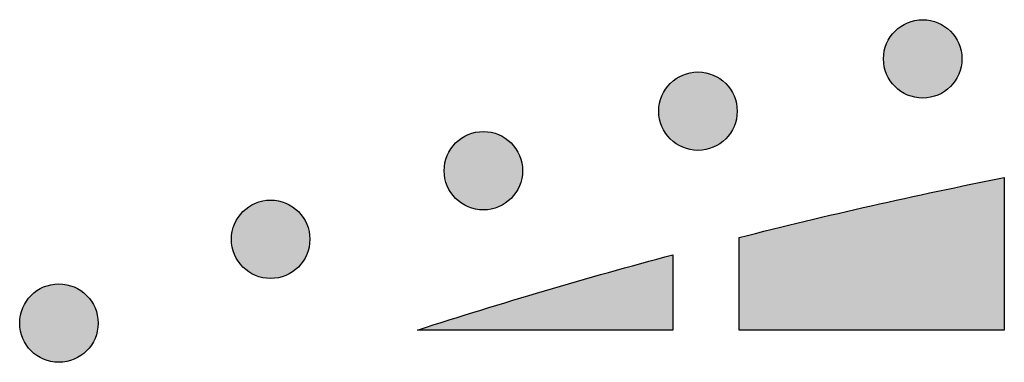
# Model space of a CAD drawing. Header units: millimetres. Extents: x -3873 to -97, y 912 to 4165.
# Tile 641 of 656: x -434 to -389, y 4144 to 4159. Entities that reach past the tile are written whole.
import ezdxf

# ---------------------------------------------------------------- set-up
doc = ezdxf.new("R2010")
doc.units = ezdxf.units.MM
doc.layers.add('pattern', color=7, linetype='Continuous', true_color=0x000000)

msp = doc.modelspace()

# ---------------------------------------------------------------- hatches: boundary and pattern name
at = {"layer": 'pattern'}
for points in [[(-391.676, 4158.705), (-391.704, 4158.732), (-391.733, 4158.759), (-391.763, 4158.786), (-391.794, 4158.812), (-391.825, 4158.838), (-391.858, 4158.863), (-391.891, 4158.888), (-391.925, 4158.912), (-391.96, 4158.935), (-391.996, 4158.958), (-392.032, 4158.98), (-392.069, 4159.001), (-392.107, 4159.022), (-392.146, 4159.042), (-392.186, 4159.06), (-392.226, 4159.078), (-392.266, 4159.095), (-392.308, 4159.111), (-392.35, 4159.127), (-392.392, 4159.141), (-392.435, 4159.154), (-392.479, 4159.166), (-392.523, 4159.177), (-392.567, 4159.187), (-392.612, 4159.195), (-392.656, 4159.203), (-392.702, 4159.209), (-392.747, 4159.215), (-392.793, 4159.219), (-392.839, 4159.222), (-392.885, 4159.224), (-392.93, 4159.224), (-392.976, 4159.224), (-393.022, 4159.222), (-393.068, 4159.219), (-393.114, 4159.215), (-393.159, 4159.209), (-393.204, 4159.203), (-393.249, 4159.195), (-393.294, 4159.187), (-393.338, 4159.177), (-393.382, 4159.166), (-393.426, 4159.154), (-393.469, 4159.141), (-393.511, 4159.127), (-393.553, 4159.111), (-393.594, 4159.095), (-393.635, 4159.078), (-393.675, 4159.06), (-393.715, 4159.042), (-393.753, 4159.022), (-393.791, 4159.001), (-393.829, 4158.98), (-393.865, 4158.958), (-393.901, 4158.935), (-393.936, 4158.912), (-393.97, 4158.888), (-394.003, 4158.863), (-394.036, 4158.838), (-394.067, 4158.812), (-394.098, 4158.786), (-394.128, 4158.759), (-394.157, 4158.732), (-394.185, 4158.705), (-394.213, 4158.676), (-394.24, 4158.647), (-394.266, 4158.618), (-394.293, 4158.587), (-394.318, 4158.555), (-394.344, 4158.523), (-394.368, 4158.489), (-394.392, 4158.455), (-394.416, 4158.42), (-394.439, 4158.385), (-394.461, 4158.348), (-394.482, 4158.311), (-394.502, 4158.273), (-394.522, 4158.234), (-394.541, 4158.195), (-394.559, 4158.155), (-394.576, 4158.114), (-394.592, 4158.073), (-394.607, 4158.031), (-394.621, 4157.988), (-394.634, 4157.945), (-394.646, 4157.902), (-394.657, 4157.858), (-394.667, 4157.814), (-394.676, 4157.769), (-394.683, 4157.724), (-394.69, 4157.679), (-394.695, 4157.633), (-394.699, 4157.588), (-394.702, 4157.542), (-394.704, 4157.496), (-394.705, 4157.45), (-394.704, 4157.404), (-394.702, 4157.358), (-394.699, 4157.312), (-394.695, 4157.267), (-394.69, 4157.221), (-394.683, 4157.176), (-394.676, 4157.131), (-394.667, 4157.086), (-394.657, 4157.042), (-394.646, 4156.998), (-394.634, 4156.955), (-394.621, 4156.912), (-394.607, 4156.869), (-394.592, 4156.827), (-394.576, 4156.786), (-394.559, 4156.745), (-394.541, 4156.705), (-394.522, 4156.666), (-394.502, 4156.627), (-394.482, 4156.589), (-394.461, 4156.552), (-394.439, 4156.515), (-394.416, 4156.48), (-394.392, 4156.445), (-394.368, 4156.41), (-394.344, 4156.377), (-394.318, 4156.345), (-394.293, 4156.313), (-394.266, 4156.282), (-394.24, 4156.253), (-394.213, 4156.224), (-394.185, 4156.195), (-394.157, 4156.168), (-394.128, 4156.141), (-394.098, 4156.114), (-394.067, 4156.088), (-394.036, 4156.062), (-394.003, 4156.037), (-393.97, 4156.012), (-393.936, 4155.988), (-393.901, 4155.965), (-393.865, 4155.942), (-393.829, 4155.92), (-393.791, 4155.899), (-393.753, 4155.878), (-393.715, 4155.858), (-393.675, 4155.84), (-393.635, 4155.822), (-393.594, 4155.805), (-393.553, 4155.789), (-393.511, 4155.773), (-393.469, 4155.759), (-393.426, 4155.746), (-393.382, 4155.734), (-393.338, 4155.723), (-393.294, 4155.713), (-393.249, 4155.705), (-393.204, 4155.697), (-393.159, 4155.69), (-393.114, 4155.685), (-393.068, 4155.681), (-393.022, 4155.678), (-392.976, 4155.676), (-392.93, 4155.676), (-392.885, 4155.676), (-392.839, 4155.678), (-392.793, 4155.681), (-392.747, 4155.685), (-392.702, 4155.69), (-392.656, 4155.697), (-392.612, 4155.705), (-392.567, 4155.713), (-392.523, 4155.723), (-392.479, 4155.734), (-392.435, 4155.746), (-392.392, 4155.759), (-392.35, 4155.773), (-392.308, 4155.789), (-392.266, 4155.805), (-392.226, 4155.822), (-392.186, 4155.84), (-392.146, 4155.858), (-392.107, 4155.878), (-392.069, 4155.899), (-392.032, 4155.92), (-391.996, 4155.942), (-391.96, 4155.965), (-391.925, 4155.988), (-391.891, 4156.012), (-391.858, 4156.037), (-391.825, 4156.062), (-391.794, 4156.088), (-391.763, 4156.114), (-391.733, 4156.141), (-391.704, 4156.168), (-391.676, 4156.195), (-391.648, 4156.224), (-391.621, 4156.253), (-391.594, 4156.282), (-391.568, 4156.313), (-391.542, 4156.345), (-391.517, 4156.377), (-391.493, 4156.41), (-391.468, 4156.445), (-391.445, 4156.48), (-391.422, 4156.515), (-391.4, 4156.552), (-391.379, 4156.589), (-391.359, 4156.627), (-391.339, 4156.666), (-391.32, 4156.705), (-391.302, 4156.745), (-391.285, 4156.786), (-391.269, 4156.827), (-391.254, 4156.869), (-391.24, 4156.912), (-391.227, 4156.955), (-391.215, 4156.998), (-391.204, 4157.042), (-391.194, 4157.086), (-391.185, 4157.131), (-391.177, 4157.176), (-391.171, 4157.221), (-391.166, 4157.267), (-391.161, 4157.312), (-391.159, 4157.358), (-391.157, 4157.404), (-391.156, 4157.45), (-391.157, 4157.496), (-391.159, 4157.542), (-391.161, 4157.588), (-391.166, 4157.633), (-391.171, 4157.679), (-391.177, 4157.724), (-391.185, 4157.769), (-391.194, 4157.814), (-391.204, 4157.858), (-391.215, 4157.902), (-391.227, 4157.945), (-391.24, 4157.988), (-391.254, 4158.031), (-391.269, 4158.073), (-391.285, 4158.114), (-391.302, 4158.155), (-391.32, 4158.195), (-391.339, 4158.234), (-391.359, 4158.273), (-391.379, 4158.311), (-391.4, 4158.348), (-391.422, 4158.385), (-391.445, 4158.42), (-391.468, 4158.455), (-391.493, 4158.489), (-391.517, 4158.523), (-391.542, 4158.555), (-391.568, 4158.587), (-391.594, 4158.618), (-391.621, 4158.647), (-391.648, 4158.676)], [(-401.845, 4156.338), (-401.873, 4156.366), (-401.902, 4156.393), (-401.932, 4156.42), (-401.962, 4156.446), (-401.994, 4156.472), (-402.026, 4156.497), (-402.06, 4156.522), (-402.094, 4156.546), (-402.129, 4156.569), (-402.164, 4156.592), (-402.201, 4156.614), (-402.238, 4156.635), (-402.276, 4156.656), (-402.315, 4156.675), (-402.354, 4156.694), (-402.394, 4156.712), (-402.435, 4156.729), (-402.477, 4156.745), (-402.518, 4156.76), (-402.561, 4156.774), (-402.604, 4156.787), (-402.647, 4156.799), (-402.691, 4156.81), (-402.736, 4156.82), (-402.78, 4156.829), (-402.825, 4156.837), (-402.87, 4156.843), (-402.916, 4156.848), (-402.962, 4156.853), (-403.007, 4156.856), (-403.053, 4156.857), (-403.099, 4156.858), (-403.145, 4156.857), (-403.191, 4156.856), (-403.237, 4156.853), (-403.282, 4156.848), (-403.328, 4156.843), (-403.373, 4156.837), (-403.418, 4156.829), (-403.463, 4156.82), (-403.507, 4156.81), (-403.551, 4156.799), (-403.594, 4156.787), (-403.637, 4156.774), (-403.68, 4156.76), (-403.722, 4156.745), (-403.763, 4156.729), (-403.804, 4156.712), (-403.844, 4156.694), (-403.883, 4156.675), (-403.922, 4156.656), (-403.96, 4156.635), (-403.997, 4156.614), (-404.034, 4156.592), (-404.07, 4156.569), (-404.105, 4156.546), (-404.139, 4156.522), (-404.172, 4156.497), (-404.204, 4156.472), (-404.236, 4156.446), (-404.267, 4156.42), (-404.297, 4156.393), (-404.326, 4156.366), (-404.354, 4156.338), (-404.381, 4156.31), (-404.408, 4156.281), (-404.435, 4156.251), (-404.461, 4156.22), (-404.487, 4156.189), (-404.512, 4156.156), (-404.537, 4156.123), (-404.561, 4156.089), (-404.585, 4156.054), (-404.607, 4156.018), (-404.629, 4155.982), (-404.651, 4155.945), (-404.671, 4155.907), (-404.691, 4155.868), (-404.71, 4155.828), (-404.727, 4155.788), (-404.745, 4155.748), (-404.761, 4155.706), (-404.776, 4155.664), (-404.79, 4155.622), (-404.803, 4155.579), (-404.815, 4155.535), (-404.826, 4155.492), (-404.836, 4155.447), (-404.845, 4155.403), (-404.852, 4155.358), (-404.859, 4155.312), (-404.864, 4155.267), (-404.868, 4155.221), (-404.871, 4155.175), (-404.873, 4155.13), (-404.873, 4155.084), (-404.873, 4155.038), (-404.871, 4154.992), (-404.868, 4154.946), (-404.864, 4154.9), (-404.859, 4154.855), (-404.852, 4154.81), (-404.845, 4154.765), (-404.836, 4154.72), (-404.826, 4154.676), (-404.815, 4154.632), (-404.803, 4154.588), (-404.79, 4154.545), (-404.776, 4154.503), (-404.761, 4154.461), (-404.745, 4154.42), (-404.727, 4154.379), (-404.71, 4154.339), (-404.691, 4154.299), (-404.671, 4154.261), (-404.651, 4154.223), (-404.629, 4154.185), (-404.607, 4154.149), (-404.585, 4154.113), (-404.561, 4154.078), (-404.537, 4154.044), (-404.512, 4154.011), (-404.487, 4153.978), (-404.461, 4153.947), (-404.435, 4153.916), (-404.408, 4153.886), (-404.381, 4153.857), (-404.354, 4153.829), (-404.326, 4153.801), (-404.297, 4153.774), (-404.267, 4153.748), (-404.236, 4153.721), (-404.204, 4153.696), (-404.172, 4153.67), (-404.139, 4153.646), (-404.105, 4153.622), (-404.07, 4153.598), (-404.034, 4153.576), (-403.997, 4153.554), (-403.96, 4153.532), (-403.922, 4153.512), (-403.883, 4153.492), (-403.844, 4153.473), (-403.804, 4153.455), (-403.763, 4153.438), (-403.722, 4153.422), (-403.68, 4153.407), (-403.637, 4153.393), (-403.594, 4153.38), (-403.551, 4153.368), (-403.507, 4153.357), (-403.463, 4153.347), (-403.418, 4153.338), (-403.373, 4153.331), (-403.328, 4153.324), (-403.282, 4153.319), (-403.237, 4153.315), (-403.191, 4153.312), (-403.145, 4153.31), (-403.099, 4153.309), (-403.053, 4153.31), (-403.007, 4153.312), (-402.962, 4153.315), (-402.916, 4153.319), (-402.87, 4153.324), (-402.825, 4153.331), (-402.78, 4153.338), (-402.736, 4153.347), (-402.691, 4153.357), (-402.647, 4153.368), (-402.604, 4153.38), (-402.561, 4153.393), (-402.518, 4153.407), (-402.477, 4153.422), (-402.435, 4153.438), (-402.394, 4153.455), (-402.354, 4153.473), (-402.315, 4153.492), (-402.276, 4153.512), (-402.238, 4153.532), (-402.201, 4153.554), (-402.164, 4153.576), (-402.129, 4153.598), (-402.094, 4153.622), (-402.06, 4153.646), (-402.026, 4153.67), (-401.994, 4153.696), (-401.962, 4153.721), (-401.932, 4153.748), (-401.902, 4153.774), (-401.873, 4153.801), (-401.845, 4153.829), (-401.817, 4153.857), (-401.79, 4153.886), (-401.763, 4153.916), (-401.737, 4153.947), (-401.711, 4153.978), (-401.686, 4154.011), (-401.661, 4154.044), (-401.637, 4154.078), (-401.614, 4154.113), (-401.591, 4154.149), (-401.569, 4154.185), (-401.548, 4154.223), (-401.527, 4154.261), (-401.508, 4154.299), (-401.489, 4154.339), (-401.471, 4154.379), (-401.454, 4154.42), (-401.438, 4154.461), (-401.423, 4154.503), (-401.408, 4154.545), (-401.395, 4154.588), (-401.383, 4154.632), (-401.372, 4154.676), (-401.362, 4154.72), (-401.354, 4154.765), (-401.346, 4154.81), (-401.34, 4154.855), (-401.334, 4154.9), (-401.33, 4154.946), (-401.327, 4154.992), (-401.325, 4155.038), (-401.325, 4155.084), (-401.325, 4155.13), (-401.327, 4155.175), (-401.33, 4155.221), (-401.334, 4155.267), (-401.34, 4155.312), (-401.346, 4155.358), (-401.354, 4155.403), (-401.362, 4155.447), (-401.372, 4155.492), (-401.383, 4155.535), (-401.395, 4155.579), (-401.408, 4155.622), (-401.423, 4155.664), (-401.438, 4155.706), (-401.454, 4155.748), (-401.471, 4155.788), (-401.489, 4155.828), (-401.508, 4155.868), (-401.527, 4155.907), (-401.548, 4155.945), (-401.569, 4155.982), (-401.591, 4156.018), (-401.614, 4156.054), (-401.637, 4156.089), (-401.661, 4156.123), (-401.686, 4156.156), (-401.711, 4156.189), (-401.737, 4156.22), (-401.763, 4156.251), (-401.79, 4156.281), (-401.817, 4156.31)], [(-411.557, 4153.643), (-411.585, 4153.671), (-411.614, 4153.698), (-411.644, 4153.725), (-411.675, 4153.751), (-411.706, 4153.777), (-411.739, 4153.802), (-411.772, 4153.827), (-411.806, 4153.851), (-411.841, 4153.874), (-411.877, 4153.897), (-411.913, 4153.919), (-411.95, 4153.94), (-411.988, 4153.961), (-412.027, 4153.98), (-412.067, 4153.999), (-412.107, 4154.017), (-412.147, 4154.034), (-412.189, 4154.05), (-412.231, 4154.065), (-412.273, 4154.079), (-412.316, 4154.092), (-412.36, 4154.104), (-412.404, 4154.115), (-412.448, 4154.125), (-412.493, 4154.134), (-412.537, 4154.142), (-412.583, 4154.148), (-412.628, 4154.153), (-412.674, 4154.158), (-412.72, 4154.161), (-412.766, 4154.162), (-412.811, 4154.163), (-412.857, 4154.162), (-412.903, 4154.161), (-412.949, 4154.158), (-412.995, 4154.153), (-413.04, 4154.148), (-413.085, 4154.142), (-413.13, 4154.134), (-413.175, 4154.125), (-413.219, 4154.115), (-413.263, 4154.104), (-413.307, 4154.092), (-413.35, 4154.079), (-413.392, 4154.065), (-413.434, 4154.05), (-413.475, 4154.034), (-413.516, 4154.017), (-413.556, 4153.999), (-413.596, 4153.98), (-413.634, 4153.961), (-413.672, 4153.94), (-413.71, 4153.919), (-413.746, 4153.897), (-413.782, 4153.874), (-413.817, 4153.851), (-413.851, 4153.827), (-413.884, 4153.802), (-413.917, 4153.777), (-413.948, 4153.751), (-413.979, 4153.725), (-414.009, 4153.698), (-414.038, 4153.671), (-414.066, 4153.643), (-414.094, 4153.615), (-414.121, 4153.586), (-414.147, 4153.556), (-414.174, 4153.525), (-414.199, 4153.494), (-414.225, 4153.461), (-414.249, 4153.428), (-414.273, 4153.394), (-414.297, 4153.359), (-414.32, 4153.323), (-414.342, 4153.287), (-414.363, 4153.25), (-414.383, 4153.212), (-414.403, 4153.173), (-414.422, 4153.133), (-414.44, 4153.093), (-414.457, 4153.053), (-414.473, 4153.011), (-414.488, 4152.969), (-414.502, 4152.927), (-414.515, 4152.884), (-414.527, 4152.84), (-414.538, 4152.797), (-414.548, 4152.752), (-414.557, 4152.708), (-414.564, 4152.663), (-414.571, 4152.617), (-414.576, 4152.572), (-414.58, 4152.526), (-414.583, 4152.48), (-414.585, 4152.435), (-414.586, 4152.389), (-414.585, 4152.343), (-414.583, 4152.297), (-414.58, 4152.251), (-414.576, 4152.205), (-414.571, 4152.16), (-414.564, 4152.115), (-414.557, 4152.07), (-414.548, 4152.025), (-414.538, 4151.981), (-414.527, 4151.937), (-414.515, 4151.893), (-414.502, 4151.85), (-414.488, 4151.808), (-414.473, 4151.766), (-414.457, 4151.725), (-414.44, 4151.684), (-414.422, 4151.644), (-414.403, 4151.604), (-414.383, 4151.566), (-414.363, 4151.528), (-414.342, 4151.49), (-414.32, 4151.454), (-414.297, 4151.418), (-414.273, 4151.383), (-414.249, 4151.349), (-414.225, 4151.316), (-414.199, 4151.283), (-414.174, 4151.252), (-414.147, 4151.221), (-414.121, 4151.191), (-414.094, 4151.162), (-414.066, 4151.134), (-414.038, 4151.106), (-414.009, 4151.079), (-413.979, 4151.053), (-413.948, 4151.026), (-413.917, 4151.001), (-413.884, 4150.975), (-413.851, 4150.951), (-413.817, 4150.927), (-413.782, 4150.903), (-413.746, 4150.881), (-413.71, 4150.859), (-413.672, 4150.837), (-413.634, 4150.817), (-413.596, 4150.797), (-413.556, 4150.778), (-413.516, 4150.76), (-413.475, 4150.743), (-413.434, 4150.727), (-413.392, 4150.712), (-413.35, 4150.698), (-413.307, 4150.685), (-413.263, 4150.673), (-413.219, 4150.662), (-413.175, 4150.652), (-413.13, 4150.643), (-413.085, 4150.636), (-413.04, 4150.629), (-412.995, 4150.624), (-412.949, 4150.62), (-412.903, 4150.617), (-412.857, 4150.615), (-412.811, 4150.614), (-412.766, 4150.615), (-412.72, 4150.617), (-412.674, 4150.62), (-412.628, 4150.624), (-412.583, 4150.629), (-412.537, 4150.636), (-412.493, 4150.643), (-412.448, 4150.652), (-412.404, 4150.662), (-412.36, 4150.673), (-412.316, 4150.685), (-412.273, 4150.698), (-412.231, 4150.712), (-412.189, 4150.727), (-412.147, 4150.743), (-412.107, 4150.76), (-412.067, 4150.778), (-412.027, 4150.797), (-411.988, 4150.817), (-411.95, 4150.837), (-411.913, 4150.859), (-411.877, 4150.881), (-411.841, 4150.903), (-411.806, 4150.927), (-411.772, 4150.951), (-411.739, 4150.975), (-411.706, 4151.001), (-411.675, 4151.026), (-411.644, 4151.053), (-411.614, 4151.079), (-411.585, 4151.106), (-411.557, 4151.134), (-411.529, 4151.162), (-411.502, 4151.191), (-411.475, 4151.221), (-411.449, 4151.252), (-411.423, 4151.283), (-411.398, 4151.316), (-411.374, 4151.349), (-411.349, 4151.383), (-411.326, 4151.418), (-411.303, 4151.454), (-411.281, 4151.49), (-411.26, 4151.528), (-411.24, 4151.566), (-411.22, 4151.604), (-411.201, 4151.644), (-411.183, 4151.684), (-411.166, 4151.725), (-411.15, 4151.766), (-411.135, 4151.808), (-411.121, 4151.85), (-411.108, 4151.893), (-411.096, 4151.937), (-411.085, 4151.981), (-411.075, 4152.025), (-411.066, 4152.07), (-411.058, 4152.115), (-411.052, 4152.16), (-411.047, 4152.205), (-411.042, 4152.251), (-411.04, 4152.297), (-411.038, 4152.343), (-411.037, 4152.389), (-411.038, 4152.435), (-411.04, 4152.48), (-411.042, 4152.526), (-411.047, 4152.572), (-411.052, 4152.617), (-411.058, 4152.663), (-411.066, 4152.708), (-411.075, 4152.752), (-411.085, 4152.797), (-411.096, 4152.84), (-411.108, 4152.884), (-411.121, 4152.927), (-411.135, 4152.969), (-411.15, 4153.011), (-411.166, 4153.053), (-411.183, 4153.093), (-411.201, 4153.133), (-411.22, 4153.173), (-411.24, 4153.212), (-411.26, 4153.25), (-411.281, 4153.287), (-411.303, 4153.323), (-411.326, 4153.359), (-411.349, 4153.394), (-411.374, 4153.428), (-411.398, 4153.461), (-411.423, 4153.494), (-411.449, 4153.525), (-411.475, 4153.556), (-411.502, 4153.586), (-411.529, 4153.615)], [(-401.238, 4149.366), (-395.256, 4150.801), (-389.238, 4152.082), (-389.238, 4145.177), (-401.238, 4145.177)], [(-421.182, 4150.538), (-421.211, 4150.566), (-421.24, 4150.593), (-421.269, 4150.62), (-421.3, 4150.646), (-421.332, 4150.672), (-421.364, 4150.697), (-421.398, 4150.722), (-421.432, 4150.746), (-421.467, 4150.769), (-421.502, 4150.792), (-421.539, 4150.814), (-421.576, 4150.835), (-421.614, 4150.856), (-421.653, 4150.875), (-421.692, 4150.894), (-421.732, 4150.912), (-421.773, 4150.929), (-421.814, 4150.945), (-421.856, 4150.96), (-421.899, 4150.974), (-421.942, 4150.987), (-421.985, 4150.999), (-422.029, 4151.01), (-422.073, 4151.02), (-422.118, 4151.029), (-422.163, 4151.037), (-422.208, 4151.043), (-422.254, 4151.048), (-422.299, 4151.053), (-422.345, 4151.056), (-422.391, 4151.057), (-422.437, 4151.058), (-422.483, 4151.057), (-422.529, 4151.056), (-422.575, 4151.053), (-422.62, 4151.048), (-422.666, 4151.043), (-422.711, 4151.037), (-422.756, 4151.029), (-422.801, 4151.02), (-422.845, 4151.01), (-422.889, 4150.999), (-422.932, 4150.987), (-422.975, 4150.974), (-423.018, 4150.96), (-423.06, 4150.945), (-423.101, 4150.929), (-423.142, 4150.912), (-423.182, 4150.894), (-423.221, 4150.875), (-423.26, 4150.856), (-423.298, 4150.835), (-423.335, 4150.814), (-423.372, 4150.792), (-423.407, 4150.769), (-423.442, 4150.746), (-423.477, 4150.722), (-423.51, 4150.697), (-423.542, 4150.672), (-423.574, 4150.646), (-423.605, 4150.62), (-423.634, 4150.593), (-423.663, 4150.566), (-423.692, 4150.538), (-423.719, 4150.51), (-423.746, 4150.481), (-423.773, 4150.451), (-423.799, 4150.42), (-423.825, 4150.389), (-423.85, 4150.356), (-423.875, 4150.323), (-423.899, 4150.289), (-423.922, 4150.254), (-423.945, 4150.218), (-423.967, 4150.182), (-423.988, 4150.145), (-424.009, 4150.107), (-424.029, 4150.068), (-424.047, 4150.028), (-424.065, 4149.988), (-424.082, 4149.948), (-424.098, 4149.906), (-424.114, 4149.864), (-424.128, 4149.822), (-424.141, 4149.779), (-424.153, 4149.735), (-424.164, 4149.691), (-424.174, 4149.647), (-424.182, 4149.603), (-424.19, 4149.558), (-424.197, 4149.512), (-424.202, 4149.467), (-424.206, 4149.421), (-424.209, 4149.375), (-424.211, 4149.33), (-424.211, 4149.284), (-424.211, 4149.238), (-424.209, 4149.192), (-424.206, 4149.146), (-424.202, 4149.1), (-424.197, 4149.055), (-424.19, 4149.01), (-424.182, 4148.965), (-424.174, 4148.92), (-424.164, 4148.876), (-424.153, 4148.832), (-424.141, 4148.788), (-424.128, 4148.745), (-424.114, 4148.703), (-424.098, 4148.661), (-424.082, 4148.62), (-424.065, 4148.579), (-424.047, 4148.539), (-424.029, 4148.499), (-424.009, 4148.461), (-423.988, 4148.423), (-423.967, 4148.385), (-423.945, 4148.349), (-423.922, 4148.313), (-423.899, 4148.278), (-423.875, 4148.244), (-423.85, 4148.211), (-423.825, 4148.178), (-423.799, 4148.147), (-423.773, 4148.116), (-423.746, 4148.086), (-423.719, 4148.057), (-423.692, 4148.029), (-423.663, 4148.001), (-423.634, 4147.974), (-423.605, 4147.948), (-423.574, 4147.921), (-423.542, 4147.896), (-423.51, 4147.87), (-423.477, 4147.846), (-423.442, 4147.822), (-423.407, 4147.798), (-423.372, 4147.776), (-423.335, 4147.753), (-423.298, 4147.732), (-423.26, 4147.712), (-423.221, 4147.692), (-423.182, 4147.673), (-423.142, 4147.655), (-423.101, 4147.638), (-423.06, 4147.622), (-423.018, 4147.607), (-422.975, 4147.593), (-422.932, 4147.58), (-422.889, 4147.568), (-422.845, 4147.557), (-422.801, 4147.547), (-422.756, 4147.538), (-422.711, 4147.531), (-422.666, 4147.524), (-422.62, 4147.519), (-422.575, 4147.515), (-422.529, 4147.512), (-422.483, 4147.51), (-422.437, 4147.509), (-422.391, 4147.51), (-422.345, 4147.512), (-422.299, 4147.515), (-422.254, 4147.519), (-422.208, 4147.524), (-422.163, 4147.531), (-422.118, 4147.538), (-422.073, 4147.547), (-422.029, 4147.557), (-421.985, 4147.568), (-421.942, 4147.58), (-421.899, 4147.593), (-421.856, 4147.607), (-421.814, 4147.622), (-421.773, 4147.638), (-421.732, 4147.655), (-421.692, 4147.673), (-421.653, 4147.692), (-421.614, 4147.712), (-421.576, 4147.732), (-421.539, 4147.753), (-421.502, 4147.776), (-421.467, 4147.798), (-421.432, 4147.822), (-421.398, 4147.846), (-421.364, 4147.87), (-421.332, 4147.896), (-421.3, 4147.921), (-421.269, 4147.948), (-421.24, 4147.974), (-421.211, 4148.001), (-421.182, 4148.029), (-421.155, 4148.057), (-421.128, 4148.086), (-421.101, 4148.116), (-421.075, 4148.147), (-421.049, 4148.178), (-421.024, 4148.211), (-420.999, 4148.244), (-420.975, 4148.278), (-420.952, 4148.313), (-420.929, 4148.349), (-420.907, 4148.385), (-420.886, 4148.423), (-420.865, 4148.461), (-420.845, 4148.499), (-420.827, 4148.539), (-420.809, 4148.579), (-420.792, 4148.62), (-420.776, 4148.661), (-420.76, 4148.703), (-420.746, 4148.745), (-420.733, 4148.788), (-420.721, 4148.832), (-420.71, 4148.876), (-420.7, 4148.92), (-420.692, 4148.965), (-420.684, 4149.01), (-420.678, 4149.055), (-420.672, 4149.1), (-420.668, 4149.146), (-420.665, 4149.192), (-420.663, 4149.238), (-420.663, 4149.284), (-420.663, 4149.33), (-420.665, 4149.375), (-420.668, 4149.421), (-420.672, 4149.467), (-420.678, 4149.512), (-420.684, 4149.558), (-420.692, 4149.603), (-420.7, 4149.647), (-420.71, 4149.691), (-420.721, 4149.735), (-420.733, 4149.779), (-420.746, 4149.822), (-420.76, 4149.864), (-420.776, 4149.906), (-420.792, 4149.948), (-420.809, 4149.988), (-420.827, 4150.028), (-420.845, 4150.068), (-420.865, 4150.107), (-420.886, 4150.145), (-420.907, 4150.182), (-420.929, 4150.218), (-420.952, 4150.254), (-420.975, 4150.289), (-420.999, 4150.323), (-421.024, 4150.356), (-421.049, 4150.389), (-421.075, 4150.42), (-421.101, 4150.451), (-421.128, 4150.481), (-421.155, 4150.51)], [(-404.238, 4148.584), (-404.238, 4145.177), (-415.796, 4145.177), (-410.039, 4146.954)], [(-430.763, 4146.747), (-430.791, 4146.774), (-430.82, 4146.801), (-430.85, 4146.828), (-430.881, 4146.854), (-430.913, 4146.88), (-430.945, 4146.905), (-430.978, 4146.93), (-431.012, 4146.954), (-431.047, 4146.977), (-431.083, 4147), (-431.12, 4147.022), (-431.157, 4147.043), (-431.195, 4147.064), (-431.234, 4147.083), (-431.273, 4147.102), (-431.313, 4147.12), (-431.354, 4147.137), (-431.395, 4147.153), (-431.437, 4147.168), (-431.48, 4147.183), (-431.523, 4147.196), (-431.566, 4147.208), (-431.61, 4147.219), (-431.654, 4147.229), (-431.699, 4147.237), (-431.744, 4147.245), (-431.789, 4147.251), (-431.835, 4147.257), (-431.88, 4147.261), (-431.926, 4147.264), (-431.972, 4147.266), (-432.018, 4147.266), (-432.064, 4147.266), (-432.11, 4147.264), (-432.155, 4147.261), (-432.201, 4147.257), (-432.247, 4147.251), (-432.292, 4147.245), (-432.337, 4147.237), (-432.381, 4147.229), (-432.426, 4147.219), (-432.47, 4147.208), (-432.513, 4147.196), (-432.556, 4147.183), (-432.599, 4147.168), (-432.64, 4147.153), (-432.682, 4147.137), (-432.723, 4147.12), (-432.763, 4147.102), (-432.802, 4147.083), (-432.841, 4147.064), (-432.879, 4147.043), (-432.916, 4147.022), (-432.953, 4147), (-432.988, 4146.977), (-433.023, 4146.954), (-433.057, 4146.93), (-433.091, 4146.905), (-433.123, 4146.88), (-433.155, 4146.854), (-433.185, 4146.828), (-433.215, 4146.801), (-433.244, 4146.774), (-433.272, 4146.747), (-433.3, 4146.718), (-433.327, 4146.689), (-433.354, 4146.659), (-433.38, 4146.629), (-433.406, 4146.597), (-433.431, 4146.565), (-433.456, 4146.531), (-433.48, 4146.497), (-433.503, 4146.462), (-433.526, 4146.427), (-433.548, 4146.39), (-433.569, 4146.353), (-433.59, 4146.315), (-433.609, 4146.276), (-433.628, 4146.237), (-433.646, 4146.197), (-433.663, 4146.156), (-433.679, 4146.115), (-433.694, 4146.073), (-433.709, 4146.03), (-433.722, 4145.987), (-433.734, 4145.944), (-433.745, 4145.9), (-433.755, 4145.855), (-433.763, 4145.811), (-433.771, 4145.766), (-433.777, 4145.721), (-433.783, 4145.675), (-433.787, 4145.629), (-433.79, 4145.584), (-433.792, 4145.538), (-433.792, 4145.492), (-433.792, 4145.446), (-433.79, 4145.4), (-433.787, 4145.354), (-433.783, 4145.309), (-433.777, 4145.263), (-433.771, 4145.218), (-433.763, 4145.173), (-433.755, 4145.128), (-433.745, 4145.084), (-433.734, 4145.04), (-433.722, 4144.997), (-433.709, 4144.954), (-433.694, 4144.911), (-433.679, 4144.869), (-433.663, 4144.828), (-433.646, 4144.787), (-433.628, 4144.747), (-433.609, 4144.708), (-433.59, 4144.669), (-433.569, 4144.631), (-433.548, 4144.594), (-433.526, 4144.557), (-433.503, 4144.521), (-433.48, 4144.487), (-433.456, 4144.452), (-433.431, 4144.419), (-433.406, 4144.387), (-433.38, 4144.355), (-433.354, 4144.324), (-433.327, 4144.294), (-433.3, 4144.265), (-433.272, 4144.237), (-433.244, 4144.21), (-433.215, 4144.183), (-433.185, 4144.156), (-433.155, 4144.13), (-433.123, 4144.104), (-433.091, 4144.079), (-433.057, 4144.054), (-433.023, 4144.03), (-432.988, 4144.007), (-432.953, 4143.984), (-432.916, 4143.962), (-432.879, 4143.94), (-432.841, 4143.92), (-432.802, 4143.9), (-432.763, 4143.882), (-432.723, 4143.864), (-432.682, 4143.847), (-432.64, 4143.83), (-432.599, 4143.815), (-432.556, 4143.801), (-432.513, 4143.788), (-432.47, 4143.776), (-432.426, 4143.765), (-432.381, 4143.755), (-432.337, 4143.747), (-432.292, 4143.739), (-432.247, 4143.732), (-432.201, 4143.727), (-432.155, 4143.723), (-432.11, 4143.72), (-432.064, 4143.718), (-432.018, 4143.718), (-431.972, 4143.718), (-431.926, 4143.72), (-431.88, 4143.723), (-431.835, 4143.727), (-431.789, 4143.732), (-431.744, 4143.739), (-431.699, 4143.747), (-431.654, 4143.755), (-431.61, 4143.765), (-431.566, 4143.776), (-431.523, 4143.788), (-431.48, 4143.801), (-431.437, 4143.815), (-431.395, 4143.83), (-431.354, 4143.847), (-431.313, 4143.864), (-431.273, 4143.882), (-431.234, 4143.9), (-431.195, 4143.92), (-431.157, 4143.94), (-431.12, 4143.962), (-431.083, 4143.984), (-431.047, 4144.007), (-431.012, 4144.03), (-430.978, 4144.054), (-430.945, 4144.079), (-430.913, 4144.104), (-430.881, 4144.13), (-430.85, 4144.156), (-430.82, 4144.183), (-430.791, 4144.21), (-430.763, 4144.237), (-430.736, 4144.265), (-430.709, 4144.294), (-430.682, 4144.324), (-430.656, 4144.355), (-430.63, 4144.387), (-430.605, 4144.419), (-430.58, 4144.452), (-430.556, 4144.487), (-430.532, 4144.521), (-430.51, 4144.557), (-430.488, 4144.594), (-430.466, 4144.631), (-430.446, 4144.669), (-430.426, 4144.708), (-430.407, 4144.747), (-430.39, 4144.787), (-430.372, 4144.828), (-430.356, 4144.869), (-430.341, 4144.911), (-430.327, 4144.954), (-430.314, 4144.997), (-430.302, 4145.04), (-430.291, 4145.084), (-430.281, 4145.128), (-430.272, 4145.173), (-430.265, 4145.218), (-430.258, 4145.263), (-430.253, 4145.309), (-430.249, 4145.354), (-430.246, 4145.4), (-430.244, 4145.446), (-430.244, 4145.492), (-430.244, 4145.538), (-430.246, 4145.584), (-430.249, 4145.629), (-430.253, 4145.675), (-430.258, 4145.721), (-430.265, 4145.766), (-430.272, 4145.811), (-430.281, 4145.855), (-430.291, 4145.9), (-430.302, 4145.944), (-430.314, 4145.987), (-430.327, 4146.03), (-430.341, 4146.073), (-430.356, 4146.115), (-430.372, 4146.156), (-430.39, 4146.197), (-430.407, 4146.237), (-430.426, 4146.276), (-430.446, 4146.315), (-430.466, 4146.353), (-430.488, 4146.39), (-430.51, 4146.427), (-430.532, 4146.462), (-430.556, 4146.497), (-430.58, 4146.531), (-430.605, 4146.565), (-430.63, 4146.597), (-430.656, 4146.629), (-430.682, 4146.659), (-430.709, 4146.689), (-430.736, 4146.718)]]:
    msp.add_hatch(color=256, dxfattribs=at).paths.add_polyline_path(points, flags=0)

# ---------------------------------------------------------------- linework, layer by layer
for points in [[(-389.238, 4152.082), (-389.238, 4145.177), (-401.238, 4145.177), (-401.238, 4149.366)], [(-404.238, 4148.584), (-404.238, 4145.177), (-415.796, 4145.177)]]:
    msp.add_lwpolyline(points, dxfattribs=at)
for centre in [(-392.93, 4157.45), (-403.099, 4155.084), (-412.811, 4152.389), (-422.437, 4149.284), (-432.018, 4145.492)]:
    msp.add_circle(centre, 1.774, dxfattribs=at)
at = {"layer": 'pattern', "extrusion": (0, 0, -1)}
for start, end in [(75.76804, 78.7291), (72.12205, 75.02192)]:
    msp.add_arc((342.704, 3918.584), 238.09, start, end, dxfattribs=at)

doc.saveas('drawing.dxf')
